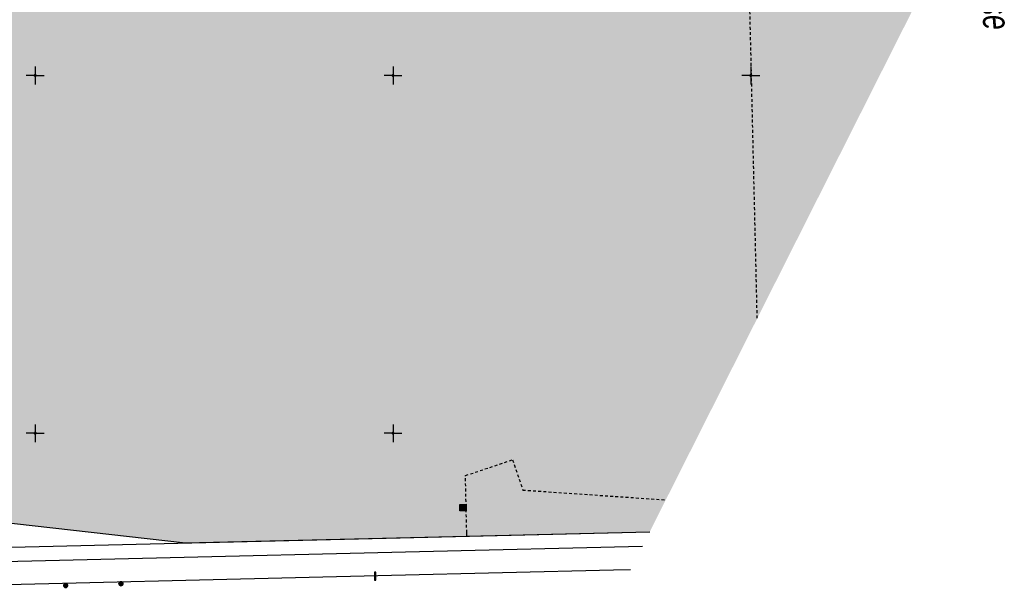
# Model space of a CAD drawing. Header units: metres. Extents: x 2695560 to 2696939, y 1260491 to 1262050.
# Tile 989 of 1005: x 2696850 to 2696919, y 1261564 to 1261604. Entities that reach past the tile are written whole.
import ezdxf

# ---------------------------------------------------------------- set-up
doc = ezdxf.new("R2010")
doc.units = ezdxf.units.M
doc.linetypes.add('AUSGEZOGEN', pattern=[0])
doc.linetypes.add('VERDECKT2_S2', pattern=[0.36, 0.2, -0.16])
for name, color, linetype in [('XR$1$AV_Gebäudeflächen (BB)', 7, 'AUSGEZOGEN'), ('XR$1$AV_Koordinatennetzpunkte', 7, 'AUSGEZOGEN'), ('XR$1$AV_Linien (BB)', 7, 'AUSGEZOGEN'), ('XR$1$AV_Linien (EO)', 7, 'AUSGEZOGEN'), ('XR$1$AV_Strassennamen', 7, 'AUSGEZOGEN'), ('XR$1$EW_LK_Knoten', 1, 'AUSGEZOGEN'), ('XR$1$Liegenschaftsgrenzen', 7, 'AUSGEZOGEN'), ('XR$1$PFEW', 255, 'AUSGEZOGEN'), ('XR$1$RAEW', 8, 'AUSGEZOGEN'), ('XR$1$RP_Abstandslinie', 7, 'AUSGEZOGEN')]:
    doc.layers.add(name, color=color, linetype=linetype)
doc.styles.add('ARIAL', font='arial.ttf')

# ---------------------------------------------------------------- blocks, each defined once
blk = doc.blocks.new('COMPLEXOBJECT_794')
at = {"layer": 'XR$1$AV_Linien (BB)', "color": 7, "linetype": 'AUSGEZOGEN', "transparency": 33554687}
blk.add_line((6834.346, 11566.861), (6834.277, 11566.937), dxfattribs=at)
blk.add_lwpolyline([(6891.601, 11565.469), (6890.413, 11565.439), (6874.9, 11565.061), (6840.384, 11564.232)], dxfattribs=at)
blk.add_arc((6840.319, 11572.331), 8.099, 222.483, 270.4595, dxfattribs=at)
blk = doc.blocks.new('BAV2041')
at = {"color": 7, "transparency": 33554687}
for p, q in [((-0.05, 0), (-0.5, 0)), ((0, 0.5), (0, 0.05)), ((0.05, 0), (0.5, 0)), ((0, -0.05), (0, -0.5))]:
    blk.add_line(p, q, dxfattribs=at)
blk.add_circle((0, 0), 0.05, dxfattribs=at)
for start, end in [(90, 270), (270, 90)]:
    blk.add_arc((0, 0), 0.05, start, end, dxfattribs=at)
blk = doc.blocks.new('BEWLP2515')
at = {"layer": 'XR$1$PFEW', "transparency": 33554687}
blk.add_hatch(color=7, dxfattribs=at).paths.add_polyline_path([(1, 0.5), (0, 0.5), (0, -0.5), (1, -0.5)])
at = {"layer": 'XR$1$RAEW', "transparency": 33554687}
blk.add_hatch(color=1, dxfattribs=at).paths.add_polyline_path([(1, 0.5), (0, 0.5), (0, -0.5), (1, -0.5)])
at = {"color": 1, "transparency": 33554687}
blk.add_lwpolyline([(0, 0.5), (1, 0.5), (1, -0.5), (0, -0.5), (0, 0.5)], close=True, dxfattribs=at)
at = {"layer": 'XR$1$PFEW', "transparency": 33554687}
for p, q in [((0, -0.5), (0, 0.5)), ((0, 0.5), (1, 0.5)), ((1, 0.5), (1, -0.5)), ((1, -0.5), (0, -0.5))]:
    blk.add_line(p, q, dxfattribs=at)
blk = doc.blocks.new('BEW957')
at = {"layer": 'XR$1$RAEW', "transparency": 33554687}
blk.add_hatch(color=1, dxfattribs=at).paths.add_polyline_path([(-0.5, 0), (-0.5, -0.05), (-0.49, -0.1), (-0.48, -0.15), (-0.46, -0.2), (-0.44, -0.24), (-0.41, -0.29), (-0.38, -0.33), (-0.34, -0.36), (-0.31, -0.4), (-0.26, -0.42), (-0.22, -0.45), (-0.17, -0.47), (-0.13, -0.48), (-0.08, -0.49), (-0.03, -0.5), (0.03, -0.5), (0.08, -0.49), (0.13, -0.48), (0.17, -0.47), (0.22, -0.45), (0.26, -0.42), (0.31, -0.4), (0.34, -0.36), (0.38, -0.33), (0.41, -0.29), (0.44, -0.24), (0.46, -0.2), (0.48, -0.15), (0.49, -0.1), (0.5, -0.05), (0.5, 0), (0.5, 0.05), (0.49, 0.1), (0.48, 0.15), (0.46, 0.2), (0.44, 0.24), (0.41, 0.29), (0.38, 0.33), (0.34, 0.36), (0.31, 0.4), (0.26, 0.42), (0.22, 0.45), (0.17, 0.47), (0.13, 0.48), (0.08, 0.49), (0.03, 0.5), (-0.03, 0.5), (-0.08, 0.49), (-0.13, 0.48), (-0.17, 0.47), (-0.22, 0.45), (-0.26, 0.42), (-0.31, 0.4), (-0.34, 0.36), (-0.38, 0.33), (-0.41, 0.29), (-0.44, 0.24), (-0.46, 0.2), (-0.48, 0.15), (-0.49, 0.1), (-0.5, 0.05)])
at = {"color": 1, "transparency": 33554687}
for start, end in [(90, 180), (180, 270), (0, 90), (270, 0)]:
    blk.add_arc((0, 0), 0.5, start, end, dxfattribs=at)
at = {"layer": 'XR$1$RAEW', "color": 1, "transparency": 33554687}
blk.add_circle((0, 0), 0.5, dxfattribs=at)
blk = doc.blocks.new('BEWG5')
at = {"transparency": 33554687}
blk.add_hatch(color=1, dxfattribs=at).paths.add_polyline_path([(-0.083375, -0.5), (0.083375, -0.5), (0.083375, 0.5), (-0.083375, 0.5)])
at = {"color": 1, "transparency": 33554687}
blk.add_lwpolyline([(-0.083375, -0.5), (0.083375, -0.5), (0.083375, 0.5), (-0.083375, 0.5), (-0.083375, -0.5)], close=True, dxfattribs=at)

msp = doc.modelspace()

# ---------------------------------------------------------------- hatches: boundary and pattern name
at = {"layer": 'XR$1$AV_Gebäudeflächen (BB)', "true_color": 0xd2d2d2, "transparency": 33554687}
msp.add_hatch(color=254, dxfattribs=at).paths.add_polyline_path([(2696893.909, 1261567.932), (2696912.193, 1261604.205), (2696909.241, 1261638.174), (2696880.616, 1261652.101), (2696875.039, 1261650.87), (2696843.267, 1261643.848), (2696838.983, 1261569.689), (2696861.462, 1261567.151)])

# ---------------------------------------------------------------- linework, layer by layer
at = {"layer": 'XR$1$AV_Linien (BB)', "color": 7, "linetype": 'AUSGEZOGEN', "transparency": 33554687}
msp.add_lwpolyline([(2696838.983, 1261569.689), (2696861.462, 1261567.151), (2696893.909, 1261567.932)], dxfattribs=at)
at = {"layer": 'XR$1$AV_Linien (EO)', "color": 7, "linetype": 'VERDECKT2_S2', "transparency": 33554687}
for points in [[(2696911.655, 1261610.397), (2696911.4, 1261610.375), (2696910.738, 1261610.32), (2696910.731, 1261610.633), (2696910.443, 1261610.626), (2696900.744, 1261610.399), (2696901.4, 1261582.795)], [(2696881.128, 1261567.624), (2696881.122, 1261567.867), (2696881.033, 1261571.858), (2696884.321, 1261572.961), (2696885.04, 1261570.845), (2696895.031, 1261570.159)]]:
    msp.add_lwpolyline(points, dxfattribs=at)
at = {"layer": 'XR$1$Liegenschaftsgrenzen', "color": 7, "linetype": 'AUSGEZOGEN', "transparency": 33554687}
msp.add_line((2696838.804, 1261566.615), (2696893.911, 1261567.937), dxfattribs=at)
at = {"layer": 'XR$1$RP_Abstandslinie', "color": 7, "linetype": 'AUSGEZOGEN', "transparency": 33554687}
msp.add_lwpolyline([(2696839.08, 1261565.62), (2696877.83, 1261566.55), (2696893.4, 1261566.923)], dxfattribs=at)

# ---------------------------------------------------------------- block references
at = {"layer": 'XR$1$AV_Koordinatennetzpunkte', "color": 7, "linetype": 'AUSGEZOGEN', "lineweight": -3, "transparency": 33554687, "xscale": 1.25, "yscale": 1.25}
for p in [(2696850.97, 1261599.81), (2696875.97, 1261599.81), (2696900.97, 1261599.81), (2696850.97, 1261574.81), (2696875.97, 1261574.81)]:
    msp.add_blockref('BAV2041', p, dxfattribs=at)
at = {"layer": 'XR$1$AV_Linien (BB)', "color": 7, "linetype": 'AUSGEZOGEN', "lineweight": -3, "transparency": 33554687}
msp.add_blockref('COMPLEXOBJECT_794', (2690000.97, 1249999.81), dxfattribs=at)
at = {"layer": 'XR$1$EW_LK_Knoten', "color": 1, "linetype": 'AUSGEZOGEN', "lineweight": -3, "transparency": 33554687}
for name, p, xscale, yscale, rotation in [('BEWLP2515', (2696881.083, 1261569.624), 0.4499999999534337, 0.4499999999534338, 181.1034), ('BEW957', (2696853.097, 1261564.176), 0.2749999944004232, 0.2749999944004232, 45)]:
    msp.add_blockref(name, p, dxfattribs=dict(at, xscale=xscale, yscale=yscale, rotation=rotation))
for name, p, xscale, yscale in [('BEWG5', (2696874.718, 1261564.829), 0.5499999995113, 0.5499999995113), ('BEW957', (2696856.959, 1261564.302), 0.2749999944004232, 0.2749999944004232)]:
    msp.add_blockref(name, p, dxfattribs=dict(at, xscale=xscale, yscale=yscale))

# ---------------------------------------------------------------- texts
at = {"layer": 'XR$1$AV_Strassennamen', "color": 7, "transparency": 33554687, "insert": (2696917.67, 1261609.089), "char_height": 1.93684, "width": 12.95054, "attachment_point": 5, "rotation": 275.0526, "style": 'ARIAL'}
msp.add_mtext('\\A1;{\\fArial|i1|b0;\\H1.936838;\\W0.700000;\\C7;Meisenstrasse}\\P', dxfattribs=at)

doc.saveas('drawing.dxf')
